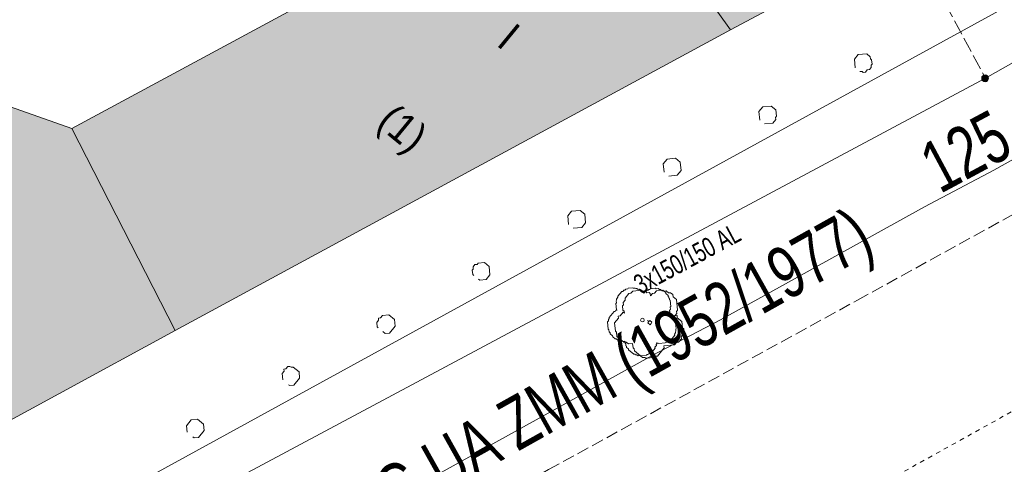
# Model space of a CAD drawing. Header units: metres. Extents: x -740 to 758, y -633 to 854.
# Tile 680 of 1056: x 199 to 226, y -163 to -150. Entities that reach past the tile are written whole.
import ezdxf

# ---------------------------------------------------------------- set-up
doc = ezdxf.new("R2010")
doc.units = ezdxf.units.M
doc.header["$MEASUREMENT"] = 0
for name, pattern in [('125_125', [0.2496, 0.1248, -0.1248]), ('333_125', [0.4576, 0.3328, -0.1248]), ('416_125', [0.5408, 0.416, -0.1248])]:
    doc.linetypes.add(name, pattern=pattern)
for name, color, linetype in [('Gas.LOVION', 7, 'Continuous'), ('Gis.LOVION', 7, 'Continuous'), ('Grundkarte.LOVION', 7, 'Continuous'), ('Grundkarte_Text.LOVION', 7, 'Continuous'), ('Strom.LOVION', 7, 'Continuous'), ('StromBemass.LOVION', 7, 'Continuous'), ('Wasser.LOVION', 7, 'Continuous')]:
    doc.layers.add(name, color=color, linetype=linetype)
doc.styles.add('ERSTELLTER_STIL_1', font='arial.ttf')

msp = doc.modelspace()

# ---------------------------------------------------------------- hatches: boundary and pattern name
at = {"layer": 'Grundkarte.LOVION', "linetype": 'Continuous', "lineweight": 18}
for color, points in [(9, [(199.441, -137.315), (203.841, -143.623), (209.953, -139.331), (214.503, -145.655), (218.165, -150.765), (221.901, -148.774), (223.727, -147.797), (227.097, -145.99), (227.448, -144.448), (215.095, -126.326)]), (254, [(190.287, -140.722), (185.824, -143.139), (190.937, -152.511), (195.074, -160.057), (196.412, -162.556), (202.838, -159.061), (199.988, -153.488), (197.356, -152.563), (190.487, -140.348), (190.147, -140.499)]), (254, [(202.838, -159.061), (218.165, -150.765), (214.503, -145.655), (199.988, -153.488)])]:
    msp.add_hatch(color=color, dxfattribs=at).paths.add_polyline_path(points)
at = {"layer": 'StromBemass.LOVION', "linetype": 'Continuous', "lineweight": 13}
msp.add_hatch(color=7, dxfattribs=at).paths.add_polyline_path([(225.262, -152.165), (225.269, -152.155), (225.275, -152.145), (225.279, -152.134), (225.282, -152.122), (225.283, -152.111), (225.283, -152.099), (225.282, -152.087), (225.279, -152.075), (225.274, -152.064), (225.269, -152.054), (225.262, -152.045), (225.253, -152.036), (225.244, -152.028), (225.234, -152.022), (225.223, -152.017), (225.212, -152.013), (225.201, -152.011), (225.189, -152.011), (225.177, -152.011), (225.165, -152.014), (225.154, -152.017), (225.143, -152.022), (225.133, -152.029), (225.124, -152.036), (225.116, -152.045), (225.109, -152.055), (225.103, -152.065), (225.099, -152.076), (225.096, -152.088), (225.095, -152.099), (225.095, -152.111), (225.096, -152.123), (225.099, -152.134), (225.104, -152.145), (225.109, -152.156), (225.116, -152.165), (225.125, -152.174), (225.134, -152.181), (225.144, -152.188), (225.155, -152.193), (225.166, -152.196), (225.177, -152.199), (225.189, -152.199), (225.201, -152.199), (225.213, -152.196), (225.224, -152.193), (225.235, -152.187), (225.245, -152.181), (225.254, -152.174)])

# ---------------------------------------------------------------- linework, layer by layer
at = {"layer": 'Gas.LOVION', "color": 5, "linetype": '125_125', "lineweight": 18}
msp.add_lwpolyline([(184.837, -183.683), (192.106, -179.883), (201.23, -174.809), (209.435, -170.46), (229.647, -159.233), (231.064, -158.459)], dxfattribs=at)
at = {"layer": 'Gis.LOVION', "color": 44, "linetype": 'Continuous', "lineweight": 18}
msp.add_lwpolyline([(216.127, -159.402), (216.13, -159.431), (216.117, -159.447), (216.12, -159.477), (216.08, -159.525), (216.083, -159.554), (216.004, -159.651), (215.975, -159.653), (215.935, -159.702), (215.906, -159.705), (215.893, -159.721), (215.863, -159.723), (215.85, -159.74), (215.616, -159.762), (215.584, -159.736), (215.554, -159.739), (215.522, -159.712), (215.493, -159.715), (215.348, -159.596), (215.346, -159.567), (215.297, -159.528), (215.294, -159.498), (215.278, -159.485), (215.273, -159.427), (215.257, -159.413), (215.251, -159.355), (215.163, -159.363), (215.131, -159.337), (215.102, -159.34), (215.086, -159.327), (215.056, -159.329), (215.008, -159.29), (214.979, -159.293), (214.915, -159.24), (214.912, -159.211), (214.847, -159.158), (214.845, -159.129), (214.812, -159.102), (214.807, -159.044), (214.791, -159.03), (214.771, -158.825), (214.797, -158.793), (214.794, -158.764), (214.821, -158.732), (214.818, -158.703), (214.95, -158.542), (214.979, -158.539), (215.005, -158.507), (215.035, -158.504), (215.019, -158.491), (215.001, -158.315), (215.015, -158.299), (215.009, -158.241), (215.022, -158.224), (215.019, -158.195), (215.059, -158.147), (215.056, -158.118), (215.162, -157.989), (215.191, -157.986), (215.217, -157.954), (215.247, -157.951), (215.273, -157.919), (215.332, -157.913), (215.345, -157.897), (215.462, -157.886), (215.478, -157.899), (215.537, -157.893), (215.553, -157.907), (215.582, -157.904), (215.614, -157.93), (215.643, -157.927), (215.708, -157.98), (215.737, -157.977), (215.74, -158.007), (215.772, -158.033), (215.812, -157.985), (215.841, -157.982), (215.867, -157.95), (215.896, -157.947), (215.91, -157.931), (215.939, -157.928), (215.952, -157.912), (216.099, -157.898), (216.115, -157.911), (216.173, -157.905), (216.205, -157.931), (216.235, -157.929), (216.283, -157.968), (216.312, -157.965), (216.376, -158.018), (216.379, -158.047), (216.443, -158.1), (216.446, -158.13), (216.462, -158.143), (216.465, -158.172), (216.481, -158.185), (216.484, -158.215), (216.5, -158.228), (216.517, -158.403), (216.504, -158.419), (216.51, -158.478), (216.484, -158.51), (216.486, -158.539), (216.447, -158.588), (216.575, -158.693), (216.578, -158.723), (216.61, -158.749), (216.613, -158.778), (216.629, -158.791), (216.635, -158.85), (216.651, -158.863), (216.665, -159.01), (216.652, -159.026), (216.658, -159.084), (216.645, -159.1), (216.648, -159.13), (216.621, -159.162), (216.624, -159.191), (216.505, -159.336), (216.476, -159.338), (216.436, -159.387), (216.378, -159.392), (216.364, -159.408), (216.189, -159.426), (216.173, -159.412), (216.143, -159.415)], close=True, dxfattribs=at)
msp.add_circle((215.734, -158.777), 0.05, dxfattribs=at)
at = {"layer": 'Grundkarte.LOVION', "color": 253, "linetype": 'Continuous', "lineweight": 18}
msp.add_lwpolyline([(229.741, -147.948), (197.986, -165.358), (196.735, -163.145), (196.412, -162.556), (195.074, -160.057), (190.937, -152.511), (185.824, -143.139), (183.672, -139.27), (193.904, -132.98), (189.44, -126.618), (175.192, -106.347), (192.336, -94.267), (196.581, -95.064), (215.611, -122.227), (230.725, -143.803)], close=True, dxfattribs=at)
at = {"layer": 'Grundkarte.LOVION', "color": 8, "linetype": 'Continuous', "lineweight": 18}
for points in [[(183.672, -139.27), (193.904, -132.98), (196.002, -135.996), (215.611, -122.227), (230.725, -143.803), (229.741, -147.948), (197.986, -165.358), (196.735, -163.145), (196.412, -162.556), (195.074, -160.057), (190.937, -152.511), (185.824, -143.139)], [(199.441, -137.315), (215.095, -126.326), (227.448, -144.448), (227.097, -145.99), (223.727, -147.797), (221.901, -148.774), (218.165, -150.765), (214.503, -145.655), (209.953, -139.331), (203.841, -143.623)], [(190.287, -140.722), (190.147, -140.499), (190.487, -140.348), (197.356, -152.563), (199.988, -153.488), (202.838, -159.061), (196.412, -162.556), (195.074, -160.057), (190.937, -152.511), (185.824, -143.139)], [(202.838, -159.061), (199.988, -153.488), (214.503, -145.655), (218.165, -150.765)]]:
    msp.add_lwpolyline(points, close=True, dxfattribs=at)
for points in [[(176.658, -176.96), (179.635, -175.369), (183.562, -173.211), (187.436, -171.118), (191.337, -168.993), (197.986, -165.358), (229.741, -147.948), (247.968, -136.974)], [(176.658, -176.96), (179.635, -175.369), (183.562, -173.211), (187.436, -171.118), (191.337, -168.993), (197.986, -165.358), (229.741, -147.948), (247.968, -136.974)], [(198.132, -169.57), (200.207, -168.422), (202.255, -167.305), (206.405, -165.008), (208.485, -163.918), (215.999, -159.755), (217.884, -158.772), (223.519, -155.65), (225.43, -154.636), (227.308, -153.595), (229.16, -152.586), (231.039, -151.545), (231.294, -151.432), (231.543, -151.26), (231.798, -151.146), (232.02, -151.006), (232.275, -150.892), (232.944, -150.472)]]:
    msp.add_lwpolyline(points, dxfattribs=at)
at = {"layer": 'Grundkarte.LOVION', "color": 253, "linetype": 'Continuous', "lineweight": 18}
msp.add_lwpolyline([(214.503, -145.655), (199.988, -153.488), (197.356, -152.563), (190.487, -140.348)], dxfattribs=at)
at = {"layer": 'Grundkarte.LOVION', "color": 3, "linetype": 'Continuous', "lineweight": 18}
for points in [[(221.607, -151.817), (221.584, -151.583), (221.69, -151.454), (221.924, -151.432), (222.021, -151.511), (222.026, -151.569), (222.059, -151.596), (222.07, -151.713), (222.044, -151.745), (222.049, -151.804), (221.997, -151.868), (221.938, -151.874), (221.885, -151.938), (221.827, -151.944), (221.794, -151.917), (221.736, -151.923)], [(218.97, -153.257), (218.947, -153.023), (219.053, -152.895), (219.287, -152.872), (219.415, -152.977), (219.433, -153.153), (219.406, -153.185), (219.412, -153.244), (219.333, -153.34), (219.098, -153.363)], [(216.332, -154.697), (216.31, -154.463), (216.415, -154.335), (216.649, -154.312), (216.778, -154.417), (216.801, -154.652), (216.695, -154.78), (216.461, -154.803)], [(213.695, -156.138), (213.672, -155.903), (213.778, -155.775), (214.012, -155.752), (214.141, -155.858), (214.163, -156.092), (214.058, -156.22), (213.824, -156.243)], [(211.084, -157.546), (211.052, -157.519), (211.04, -157.402), (211.067, -157.37), (211.061, -157.311), (211.114, -157.247), (211.172, -157.241), (211.199, -157.209), (211.375, -157.192), (211.503, -157.298), (211.526, -157.532), (211.42, -157.66), (211.245, -157.678), (211.213, -157.651)], [(208.446, -158.986), (208.414, -158.959), (208.403, -158.842), (208.456, -158.778), (208.45, -158.719), (208.509, -158.714), (208.561, -158.649), (208.737, -158.632), (208.898, -158.764), (208.915, -158.94), (208.756, -159.133), (208.639, -159.144), (208.575, -159.091)], [(205.809, -160.426), (205.792, -160.25), (205.845, -160.186), (205.839, -160.127), (205.898, -160.122), (205.95, -160.057), (206.009, -160.052), (206.041, -160.078), (206.1, -160.072), (206.26, -160.204), (206.277, -160.38), (206.119, -160.573), (206.002, -160.584), (205.97, -160.558)], [(203.172, -161.866), (203.154, -161.69), (203.286, -161.529), (203.462, -161.512), (203.623, -161.644), (203.64, -161.82), (203.482, -162.013), (203.364, -162.024), (203.332, -161.998)]]:
    msp.add_lwpolyline(points, dxfattribs=at)
at = {"layer": 'Grundkarte.LOVION', "color": 9, "linetype": 'Continuous', "lineweight": 18}
for points in [[(216.328, -159.486), (216.333, -159.545), (216.149, -159.769), (216.09, -159.775), (216.064, -159.807), (215.829, -159.83), (215.797, -159.804), (215.739, -159.81), (215.514, -159.625), (215.508, -159.566), (215.476, -159.54), (215.464, -159.423), (215.347, -159.434), (215.283, -159.381), (215.224, -159.387), (215.032, -159.228), (215.02, -159.111), (214.988, -159.085), (214.965, -158.851), (215.071, -158.722), (215.065, -158.664), (215.124, -158.658), (215.203, -158.561), (215.235, -158.588), (215.229, -158.529), (215.197, -158.503), (215.186, -158.386), (215.212, -158.354), (215.206, -158.295), (215.259, -158.231), (215.254, -158.172), (215.359, -158.044), (215.418, -158.038), (215.471, -157.974), (215.705, -157.951), (215.737, -157.977), (215.795, -157.972), (215.86, -158.024), (215.918, -158.019), (215.95, -158.045), (215.956, -158.104), (216.009, -158.039), (216.068, -158.034), (216.12, -157.969), (216.296, -157.952), (216.328, -157.979), (216.387, -157.973), (216.451, -158.026), (216.51, -158.02), (216.574, -158.073), (216.58, -158.131), (216.676, -158.211), (216.705, -158.503), (216.678, -158.535), (216.684, -158.594), (216.631, -158.658), (216.69, -158.653), (216.695, -158.711), (216.824, -158.817), (216.841, -158.992), (216.873, -159.019), (216.879, -159.077), (216.852, -159.11), (216.858, -159.168), (216.805, -159.232), (216.811, -159.291), (216.732, -159.387), (216.673, -159.393), (216.62, -159.457)], [(215.972, -158.871), (215.946, -158.903), (215.881, -158.85), (215.908, -158.818), (215.876, -158.791), (215.908, -158.818), (215.934, -158.786), (215.998, -158.838)]]:
    msp.add_lwpolyline(points, close=True, dxfattribs=at)
at = {"layer": 'Strom.LOVION', "color": 150, "linetype": 'Continuous', "lineweight": 18}
msp.add_lwpolyline([(177.863, -177.951), (178.55, -177.573), (182.646, -175.178), (183.195, -174.902), (185.595, -173.752), (186.463, -173.253), (188.849, -171.66), (191.023, -170.62), (193.817, -169.12), (197.923, -166.679), (225.197, -152.102), (229.187, -149.835), (232.199, -147.841), (233.593, -145.783), (234.659, -145.044), (244.339, -138.245), (245.097, -138.142), (245.183, -137.808), (245.344, -136.891)], dxfattribs=at)
at = {"layer": 'StromBemass.LOVION', "color": 7, "linetype": '416_125', "lineweight": 13}
msp.add_lwpolyline([(223.066, -148.143), (225.197, -152.102)], dxfattribs=at)
at = {"layer": 'StromBemass.LOVION', "color": 7, "linetype": 'Continuous', "lineweight": 13}
msp.add_circle((225.189, -152.105), 0.0944, dxfattribs=at)
at = {"layer": 'Wasser.LOVION', "color": 150, "linetype": '333_125', "lineweight": 18}
msp.add_lwpolyline([(180.74, -180.315), (182.117, -179.589), (186.117, -177.572), (188.086, -176.552), (189.702, -175.7), (190.15, -175.449), (191.947, -174.475), (197.208, -171.611), (197.643, -171.377), (201.685, -169.179), (206.567, -166.514), (213.144, -162.901), (221.672, -158.225), (226.987, -155.296), (228.122, -154.668), (228.711, -154.344)], dxfattribs=at)

# ---------------------------------------------------------------- texts
at = {"layer": 'Grundkarte_Text.LOVION', "color": 7, "linetype": 'Continuous', "lineweight": 13, "attachment_point": 7, "style": 'ERSTELLTER_STIL_1'}
for s, insert, char_height, rotation in [('{\\A1;\\W0.89463x;I}', (211.677, -151.181), 0.83072, 320.5836), ('{\\A1;\\W0.89449x;(1)}', (208.212, -153.59), 0.83074, 320.5848)]:
    msp.add_mtext(s, dxfattribs=dict(at, insert=insert, char_height=char_height, rotation=rotation))
at = {"layer": 'Strom.LOVION', "color": 150, "linetype": 'Continuous', "lineweight": 18, "insert": (215.688, -158.077), "char_height": 0.53353, "attachment_point": 7, "rotation": 28.2397, "style": 'ERSTELLTER_STIL_1'}
msp.add_mtext('{\\A1;\\W0.69472x;3x150/150 AL }', dxfattribs=at)
at = {"layer": 'Wasser.LOVION', "color": 150, "linetype": 'Continuous', "lineweight": 18, "attachment_point": 7, "style": 'ERSTELLTER_STIL_1'}
for s, insert, char_height, rotation in [('{\\A1;\\W0.71559x;125 GGG}', (223.95, -155.324), 1.42278, 28.2422), ('{\\A1;\\W0.71855x;125 GG UA ZMM (1952/1977)}', (205.721, -166.578), 1.42279, 29.2416)]:
    msp.add_mtext(s, dxfattribs=dict(at, insert=insert, char_height=char_height, rotation=rotation))

doc.saveas('drawing.dxf')
